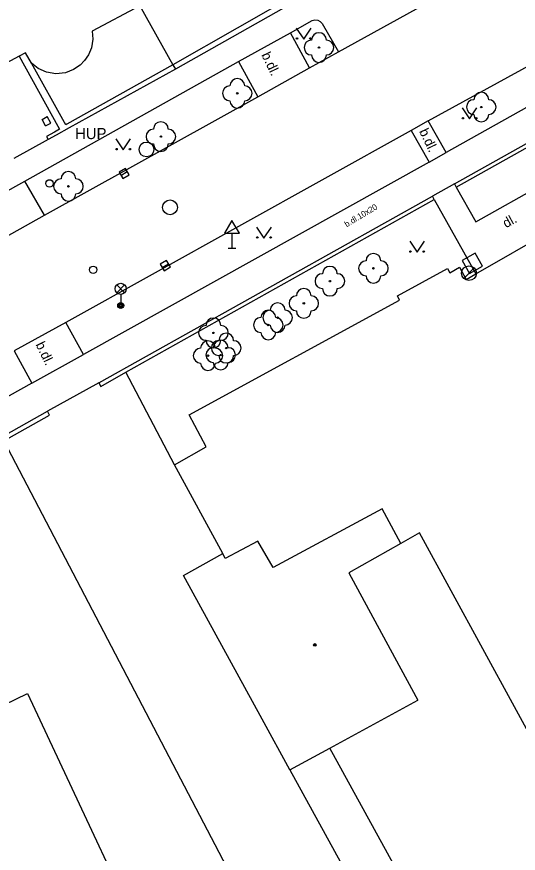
# Model space of a CAD drawing. Extents: x -600391 to -599491, y -1160176 to -1159402.
# Drawn here: x -600105.3 to -600071.4, y -1159840 to -1159783.5 of the extents above; entities that cross this region are included whole.
import ezdxf

# ---------------------------------------------------------------- set-up
doc = ezdxf.new("R2010")
doc.units = 0
for name, color, linetype in [('Level 10', 7, 'Continuous'), ('Level 11', 7, 'Continuous'), ('Level 22', 7, 'Continuous'), ('Level 24', 7, 'Continuous'), ('Level 26', 7, 'Continuous'), ('Level 27', 7, 'Continuous'), ('Level 28', 7, 'Continuous'), ('Level 33', 7, 'Continuous'), ('Level 34', 7, 'Continuous'), ('Level 36', 7, 'Continuous'), ('Level 39', 7, 'Continuous'), ('Level 40', 7, 'Continuous'), ('Level 41', 7, 'Continuous'), ('Level 5', 7, 'Continuous'), ('Level 7', 7, 'Continuous'), ('Level 8', 7, 'Continuous')]:
    doc.layers.add(name, color=color, linetype=linetype)

msp = doc.modelspace()

# ---------------------------------------------------------------- linework, layer by layer
at = {"layer": 'Level 10'}
for points in [[(-600083.56, -1159785.91), (-600074.12, -1159780.68)], [(-600085.52, -1159786.99), (-600083.56, -1159785.91)], [(-600077.5, -1159790.56), (-600070.49, -1159786.71), (-600069.63, -1159786.22), (-600068.28, -1159785.52)], [(-600089, -1159788.93), (-600085.52, -1159786.99)], [(-600103.41, -1159796.93), (-600089, -1159788.93)], [(-600077.5, -1159790.56), (-600078.65, -1159791.2)], [(-600078.65, -1159791.2), (-600101.97, -1159804.16)], [(-600110.41, -1159800.83), (-600103.41, -1159796.93)], [(-600101.97, -1159804.16), (-600105.46, -1159806.09)]]:
    msp.add_lwpolyline(points, dxfattribs=at)
at = {"layer": 'Level 11'}
for points in [[(-600086.81, -1159784.62), (-600085.33, -1159783.78), (-600085.16, -1159783.74), (-600084.95, -1159783.77), (-600084.8, -1159783.85), (-600084.67, -1159783.99), (-600083.56, -1159785.91)], [(-600090.32, -1159786.56), (-600086.81, -1159784.62)], [(-600085.52, -1159786.99), (-600086.81, -1159784.62)], [(-600104.74, -1159794.62), (-600090.32, -1159786.56)], [(-600090.32, -1159786.56), (-600089, -1159788.93)], [(-600069.74, -1159789.03), (-600076.29, -1159792.7)], [(-600076.29, -1159792.7), (-600077.5, -1159790.56)], [(-600078.65, -1159791.2), (-600077.44, -1159793.34)], [(-600103.16, -1159791.82), (-600105.48, -1159793.09)], [(-600077.44, -1159793.34), (-600076.29, -1159792.7)], [(-600077.44, -1159793.34), (-600100.78, -1159806.33)], [(-600111.66, -1159798.48), (-600104.74, -1159794.62)], [(-600103.41, -1159796.93), (-600104.74, -1159794.62)], [(-600075.61, -1159795.04), (-600074.29, -1159797.38), (-600069.71, -1159794.81), (-600063.68, -1159805.55)], [(-600077.1, -1159795.87), (-600074.28, -1159800.89)], [(-600100.78, -1159806.33), (-600101.97, -1159804.16)], [(-600105.46, -1159806.09), (-600104.25, -1159808.27)], [(-600104.25, -1159808.27), (-600100.78, -1159806.33)], [(-600094.64, -1159813.78), (-600097.91, -1159807.53)], [(-600104.25, -1159808.27), (-600128.81, -1159821.96), (-600136, -1159825.94), (-600146.47, -1159831.77), (-600146.72, -1159831.81), (-600146.92, -1159831.76), (-600147.11, -1159831.6), (-600147.79, -1159830.34)], [(-600106.16, -1159812.16), (-600077.12, -1159867.69)], [(-600133.98, -1159843.51), (-600104.56, -1159829.22), (-600084.62, -1159871.79)], [(-600070.77, -1159853.12), (-600072.53, -1159854.05), (-600075.98, -1159847.78), (-600077.24, -1159845.48), (-600084.15, -1159832.9)], [(-600086.85, -1159834.36), (-600079.94, -1159846.94), (-600077.24, -1159845.48)]]:
    msp.add_lwpolyline(points, dxfattribs=at)
at = {"layer": 'Level 22'}
for centre in [(-600084.88, -1159785.61), (-600090.39, -1159788.7), (-600073.92, -1159789.63), (-600095.55, -1159791.62), (-600101.79, -1159794.98), (-600081.2, -1159800.51), (-600084.14, -1159801.38), (-600085.9, -1159802.88), (-600087.67, -1159803.84), (-600088.3, -1159804.34), (-600092, -1159804.87), (-600091.14, -1159805.9), (-600092.37, -1159806.41), (-600091.51, -1159806.37)]:
    msp.add_circle(centre, 0.05, dxfattribs=at)
for centre, start, end in [((-600084.88, -1159785.11), 0, 180), ((-600085.38, -1159785.61), 90, 270), ((-600084.38, -1159785.61), 270, 90), ((-600084.88, -1159786.11), 180, 0), ((-600090.89, -1159788.7), 90, 270), ((-600090.39, -1159788.2), 0, 180), ((-600089.89, -1159788.7), 270, 90), ((-600073.92, -1159789.13), 0, 180), ((-600090.39, -1159789.2), 180, 0), ((-600074.42, -1159789.63), 90, 270), ((-600073.42, -1159789.63), 270, 90), ((-600073.92, -1159790.13), 180, 0), ((-600095.55, -1159791.12), 0, 180), ((-600096.05, -1159791.62), 90, 270), ((-600095.05, -1159791.62), 270, 90), ((-600095.55, -1159792.12), 180, 0), ((-600101.79, -1159794.48), 0, 180), ((-600102.29, -1159794.98), 90, 270), ((-600101.29, -1159794.98), 270, 90), ((-600101.79, -1159795.48), 180, 0), ((-600081.7, -1159800.51), 90, 270), ((-600081.2, -1159800.01), 0, 180), ((-600080.7, -1159800.51), 270, 90), ((-600084.14, -1159800.88), 0, 180), ((-600084.64, -1159801.38), 90, 270), ((-600083.64, -1159801.38), 270, 90), ((-600081.2, -1159801.01), 180, 0), ((-600085.9, -1159802.38), 0, 180), ((-600084.14, -1159801.88), 180, 0), ((-600087.67, -1159803.34), 0, 180), ((-600086.4, -1159802.88), 90, 270), ((-600085.4, -1159802.88), 270, 90), ((-600088.3, -1159803.84), 0, 180), ((-600088.17, -1159803.84), 90, 270), ((-600087.17, -1159803.84), 270, 90), ((-600085.9, -1159803.38), 180, 0), ((-600092, -1159804.37), 0, 180), ((-600088.8, -1159804.34), 90, 270), ((-600087.8, -1159804.34), 270, 90), ((-600092.5, -1159804.87), 90, 270), ((-600091.5, -1159804.87), 270, 90), ((-600087.67, -1159804.34), 180, 0), ((-600091.14, -1159805.4), 0, 180), ((-600088.3, -1159804.84), 180, 0), ((-600092.37, -1159805.91), 0, 180), ((-600092, -1159805.37), 180, 0), ((-600091.64, -1159805.9), 90, 270), ((-600091.51, -1159805.87), 0, 180), ((-600090.64, -1159805.9), 270, 90), ((-600092.87, -1159806.41), 90, 270), ((-600092.01, -1159806.37), 90, 270), ((-600091.87, -1159806.41), 270, 90), ((-600091.01, -1159806.37), 270, 90), ((-600091.14, -1159806.4), 180, 0), ((-600092.37, -1159806.91), 180, 0), ((-600091.51, -1159806.87), 180, 0)]:
    msp.add_arc(centre, 0.5, start, end, dxfattribs=at)
at = {"layer": 'Level 24'}
for points in [[(-600103.57, -1159790.46), (-600103.22, -1159790.27)], [(-600102.98, -1159790.71), (-600103.22, -1159790.27)], [(-600103.33, -1159790.9), (-600103.57, -1159790.46)], [(-600103.33, -1159790.9), (-600102.98, -1159790.71)]]:
    msp.add_lwpolyline(points, dxfattribs=at)
at = {"layer": 'Level 26'}
msp.add_lwpolyline([(-600074.713, -1159800.86), (-600073.84, -1159800.373), (-600074.327, -1159799.5), (-600075.2, -1159799.987)], close=True, dxfattribs=at)
at = {"layer": 'Level 27'}
for p, q in [((-600098.245, -1159794.238), (-600097.815, -1159793.982)), ((-600095.465, -1159800.458), (-600095.035, -1159800.202)), ((-600075.104, -1159801.193), (-600074.397, -1159800.486))]:
    msp.add_line(p, q, dxfattribs=at)
for points in [[(-600098.117, -1159794.453), (-600097.687, -1159794.197), (-600097.943, -1159793.767), (-600098.373, -1159794.023)], [(-600095.336, -1159800.673), (-600094.907, -1159800.416), (-600095.164, -1159799.987), (-600095.593, -1159800.244)]]:
    msp.add_lwpolyline(points, close=True, dxfattribs=at)
for centre in [(-600096.52, -1159792.49), (-600094.93, -1159796.4), (-600074.75, -1159800.84)]:
    msp.add_circle(centre, 0.5, dxfattribs=at)
at = {"layer": 'Level 28'}
for centre in [(-600103.07, -1159794.78), (-600100.12, -1159800.61)]:
    msp.add_circle(centre, 0.25, dxfattribs=at)
at = {"layer": 'Level 33'}
for p, q in [((-600098.525, -1159802.16), (-600097.995, -1159801.63)), ((-600098.525, -1159801.63), (-600097.995, -1159802.16)), ((-600098.26, -1159802.27), (-600098.26, -1159803.02))]:
    msp.add_line(p, q, dxfattribs=at)
for centre, radius in [((-600098.26, -1159801.895), 0.375), ((-600098.26, -1159803.02), 0.2), ((-600098.26, -1159803.02), 0.145), ((-600098.26, -1159803.02), 0.0876)]:
    msp.add_circle(centre, radius, dxfattribs=at)
at = {"layer": 'Level 34'}
for p, q in [((-600090.75, -1159798.142), (-600090.75, -1159799.16)), ((-600091, -1159799.16), (-600090.5, -1159799.16))]:
    msp.add_line(p, q, dxfattribs=at)
msp.add_lwpolyline([(-600091.25, -1159798.142), (-600090.25, -1159798.142), (-600090.75, -1159797.276)], close=True, dxfattribs=at)
at = {"layer": 'Level 36'}
for points in [[(-600086.41, -1159784.3), (-600085.91, -1159785.05), (-600085.41, -1159784.3)], [(-600075.21, -1159789.68), (-600074.71, -1159790.43), (-600074.21, -1159789.68)], [(-600098.59, -1159791.77), (-600098.09, -1159792.52), (-600097.59, -1159791.77)], [(-600089.09, -1159797.73), (-600088.59, -1159798.48), (-600088.09, -1159797.73)], [(-600078.75, -1159798.68), (-600078.25, -1159799.43), (-600077.75, -1159798.68)]]:
    msp.add_lwpolyline(points, dxfattribs=at)
for centre in [(-600086.36, -1159785), (-600085.461, -1159785), (-600075.16, -1159790.38), (-600074.261, -1159790.38), (-600098.54, -1159792.47), (-600097.641, -1159792.47), (-600089.04, -1159798.43), (-600088.141, -1159798.43), (-600078.7, -1159799.38), (-600077.801, -1159799.38)]:
    msp.add_circle(centre, 0.05, dxfattribs=at)
at = {"layer": 'Level 39'}
for radius in [0.09, 0.0398]:
    msp.add_circle((-600085.15, -1159825.94), radius, dxfattribs=at)
at = {"layer": 'Level 5'}
for points in [[(-600096.97, -1159782.79), (-600100.19, -1159784.51)], [(-600100.19, -1159784.51), (-600100.15, -1159785.05)], [(-600100.15, -1159785.05), (-600100.23, -1159785.62)], [(-600100.23, -1159785.62), (-600100.44, -1159786.11)], [(-600105.12, -1159786.19), (-600108.36, -1159787.92)], [(-600104.68, -1159785.97), (-600105.12, -1159786.19)], [(-600104.28, -1159786.67), (-600104.68, -1159785.97)], [(-600100.7, -1159786.48), (-600100.99, -1159786.8)], [(-600100.44, -1159786.11), (-600100.7, -1159786.48)], [(-600103.83, -1159787.03), (-600104.28, -1159786.67)], [(-600103.28, -1159787.27), (-600103.83, -1159787.03)], [(-600100.99, -1159786.8), (-600101.45, -1159787.1)], [(-600102.64, -1159787.39), (-600103.28, -1159787.27)], [(-600101.99, -1159787.31), (-600102.64, -1159787.39)], [(-600101.45, -1159787.1), (-600101.99, -1159787.31)], [(-600074.28, -1159800.89), (-600069.17, -1159797.96)], [(-600079.57, -1159802.37), (-600076.21, -1159800.53)], [(-600076.21, -1159800.53), (-600076.04, -1159800.81)], [(-600076.04, -1159800.81), (-600075.4, -1159800.44)], [(-600075.4, -1159800.44), (-600074.93, -1159801.26)], [(-600074.93, -1159801.26), (-600074.28, -1159800.89)], [(-600093.64, -1159810.41), (-600079.43, -1159802.66)], [(-600079.43, -1159802.66), (-600079.57, -1159802.37)], [(-600092.5, -1159812.57), (-600093.64, -1159810.41)], [(-600094.64, -1159813.78), (-600092.5, -1159812.57)], [(-600091.37, -1159819.77), (-600094.64, -1159813.78)], [(-600080.6, -1159816.74), (-600087.98, -1159820.71)], [(-600079.35, -1159819.1), (-600080.6, -1159816.74)], [(-600078.08, -1159818.36), (-600079.35, -1159819.1)], [(-600063.12, -1159845.77), (-600078.08, -1159818.36)], [(-600089, -1159818.94), (-600091.21, -1159820.1)], [(-600087.98, -1159820.71), (-600089, -1159818.94)], [(-600079.35, -1159819.1), (-600082.86, -1159821.07)], [(-600094.02, -1159821.24), (-600091.37, -1159819.77)], [(-600091.21, -1159820.1), (-600091.37, -1159819.77)], [(-600088.71, -1159830.95), (-600094.02, -1159821.24)], [(-600082.86, -1159821.07), (-600080.07, -1159826.22)], [(-600080.07, -1159826.22), (-600078.2, -1159829.67)], [(-600084.15, -1159832.9), (-600078.2, -1159829.67)], [(-600086.85, -1159834.36), (-600088.71, -1159830.95)], [(-600086.85, -1159834.36), (-600084.15, -1159832.9)]]:
    msp.add_lwpolyline(points, dxfattribs=at)
at = {"layer": 'Level 7'}
for points in [[(-600088.17, -1159777.97), (-600086.05, -1159781.81), (-600094.74, -1159786.77)], [(-600085.57, -1159781.97), (-600085.87, -1159782.14), (-600094.57, -1159787.07)], [(-600096.97, -1159782.79), (-600094.74, -1159786.77)], [(-600105.12, -1159786.19), (-600102.51, -1159790.91), (-600102.39, -1159791.13), (-600102.73, -1159791.32), (-600103.28, -1159791.62), (-600103.16, -1159791.82)], [(-600102.05, -1159790.66), (-600104.28, -1159786.67)], [(-600094.57, -1159787.07), (-600101.75, -1159791.04), (-600102.62, -1159791.52), (-600103.16, -1159791.82)], [(-600094.74, -1159786.77), (-600101.89, -1159790.78)], [(-600094.74, -1159786.77), (-600094.57, -1159787.07)], [(-600075.73, -1159794.82), (-600066.92, -1159789.88)], [(-600075.61, -1159795.04), (-600067.03, -1159790.22), (-600059.88, -1159803.01), (-600063.34, -1159805.11), (-600063.24, -1159805.28)], [(-600101.89, -1159790.78), (-600101.96, -1159790.82), (-600102.05, -1159790.66)], [(-600075.73, -1159794.82), (-600075.61, -1159795.04)], [(-600099.73, -1159808.25), (-600077.22, -1159795.65)], [(-600099.6, -1159808.48), (-600097.91, -1159807.53), (-600077.1, -1159795.87)], [(-600077.1, -1159795.87), (-600077.22, -1159795.65)], [(-600099.73, -1159808.25), (-600099.6, -1159808.48)], [(-600149.41, -1159835.92), (-600144.23, -1159833.05), (-600122.2, -1159820.86), (-600103.21, -1159810.15)], [(-600103.06, -1159810.42), (-600103.21, -1159810.15)], [(-600149.28, -1159836.18), (-600144.11, -1159833.31), (-600122.04, -1159821.05), (-600106.16, -1159812.16), (-600103.06, -1159810.42)]]:
    msp.add_lwpolyline(points, dxfattribs=at)
at = {"layer": 'Level 8'}
for points in [[(-600075.73, -1159794.82), (-600077.22, -1159795.65)], [(-600099.73, -1159808.25), (-600103.21, -1159810.15)]]:
    msp.add_lwpolyline(points, dxfattribs=at)

# ---------------------------------------------------------------- texts
at = {"layer": 'Level 40'}
for s, height, rotation, p in [('b.dl. ', 0.65, 295.57, (-600088.78, -1159786.1)), ('b.dl. ', 0.65, 295.57, (-600078.13, -1159791.26)), ('b.dl.10x20', 0.4, 30.8208, (-600083.01, -1159797.75)), ('dl.', 0.65, 28.8461, (-600072.25, -1159797.81)), ('b.dl. ', 0.65, 295.57, (-600104.02, -1159805.65))]:
    msp.add_text(s, height=height, rotation=rotation, dxfattribs=at).set_placement(p)
at = {"layer": 'Level 41'}
msp.add_text('HUP', height=0.75, dxfattribs=at).set_placement((-600101.34, -1159791.79))
msp.add_text('HUP', height=0.75, dxfattribs=at).set_placement((-600101.34, -1159791.79))

doc.saveas('drawing.dxf')
